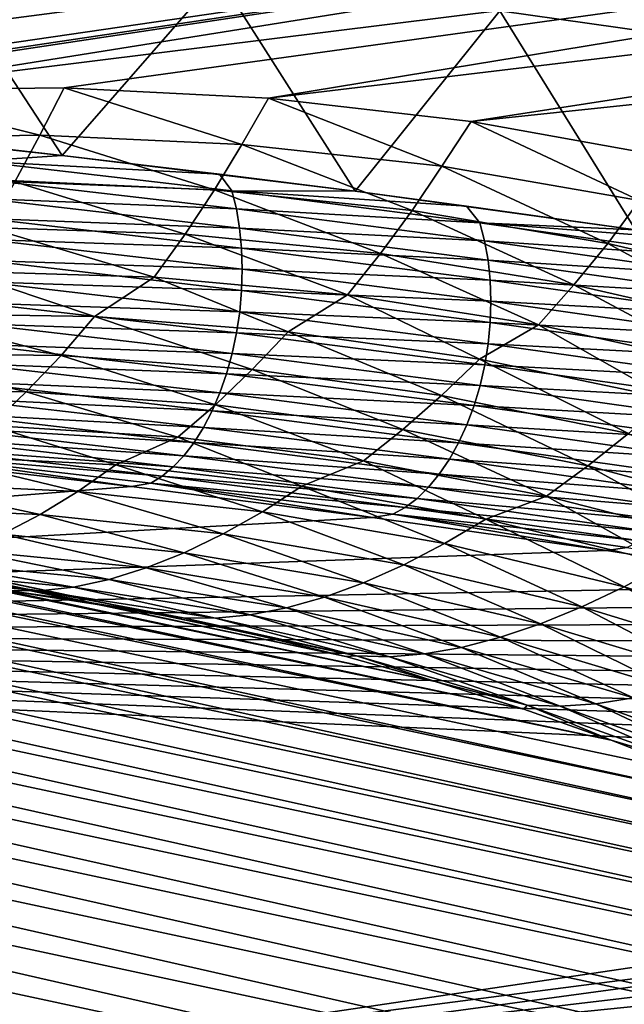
# Model space of a CAD drawing. Header units: metres. Extents: x -46 to 104, y -30 to 30.
# Tile 670 of 681: x 95.47 to 97.05, y 10.71 to 13.29. Entities that reach past the tile are written whole.
import ezdxf

# ---------------------------------------------------------------- set-up
doc = ezdxf.new("R2010")
doc.units = ezdxf.units.M
doc.layers.add('solid_26_000_502_XXX', color=7, linetype='CONTINUOUS')

msp = doc.modelspace()

# ---------------------------------------------------------------- linework, layer by layer
at = {"layer": 'solid_26_000_502_XXX'}
for points in [[(89.908379, 13.161633, 301.384064), (98.63884, 14.303453, 295.378448), (98.360573, 14.393525, 295.594543)], [(89.908379, 13.161633, 301.384064), (98.360573, 14.393525, 295.594543), (90.187477, 13.324702, 301.216797)], [(89.632187, 12.99074, 301.54776), (98.914566, 14.204647, 295.162445), (98.63884, 14.303453, 295.378448)], [(89.632187, 12.99074, 301.54776), (98.63884, 14.303453, 295.378448), (89.908379, 13.161633, 301.384064)], [(89.358902, 12.812022, 301.707855), (99.187271, 14.097292, 294.94693), (98.914566, 14.204647, 295.162445)], [(89.358902, 12.812022, 301.707855), (98.914566, 14.204647, 295.162445), (89.632187, 12.99074, 301.54776)], [(89.088745, 12.625642, 301.864197), (99.45681, 13.981434, 294.732025), (99.187271, 14.097292, 294.94693)], [(89.088745, 12.625642, 301.864197), (99.187271, 14.097292, 294.94693), (89.358902, 12.812022, 301.707855)], [(88.821716, 12.431597, 302.016815), (99.723015, 13.85716, 294.517853), (99.45681, 13.981434, 294.732025)], [(88.821716, 12.431597, 302.016815), (99.45681, 13.981434, 294.732025), (89.088745, 12.625642, 301.864197)], [(88.558052, 12.230048, 302.165588), (99.723015, 13.85716, 294.517853), (88.821716, 12.431597, 302.016815)], [(93.963249, 12.996841, 298.459076), (99.723015, 13.85716, 294.517853), (88.558052, 12.230048, 302.165588)], [(93.963249, 12.996841, 298.459076), (94.504982, 13.070028, 298.086884), (99.723015, 13.85716, 294.517853)], [(94.504982, 13.070028, 298.086884), (95.045998, 13.109722, 297.708649), (99.723015, 13.85716, 294.517853)], [(95.045998, 13.109722, 297.708649), (99.985847, 13.724491, 294.304443), (99.723015, 13.85716, 294.517853)], [(96.726181, 13.316918, 278.825958), (97.052589, 13.774683, 279.752747), (97.430435, 13.217779, 279.374481)], [(95.045998, 13.109722, 297.708649), (95.584869, 13.115822, 297.325378), (99.985847, 13.724491, 294.304443)], [(95.584869, 13.115822, 297.325378), (96.120178, 13.088312, 296.93811), (99.985847, 13.724491, 294.304443)], [(96.120178, 13.088312, 296.93811), (100.245117, 13.583521, 294.091949), (99.985847, 13.724491, 294.304443)], [(86.885384, 13.617815, 283.171936), (95.609482, 11.773788, 295.245239), (95.368355, 11.807659, 295.423859)], [(86.885384, 13.617815, 283.171936), (87.117142, 13.578032, 282.99881), (95.609482, 11.773788, 295.245239)], [(87.117142, 13.578032, 282.99881), (95.849045, 11.732046, 295.066162), (95.609482, 11.773788, 295.245239)], [(87.117142, 13.578032, 282.99881), (87.347221, 13.530561, 282.825409), (95.849045, 11.732046, 295.066162)], [(96.120178, 13.088312, 296.93811), (96.650551, 13.027263, 296.547821), (100.245117, 13.583521, 294.091949)], [(96.650551, 13.027263, 296.547821), (100.500824, 13.434232, 293.880371), (100.245117, 13.583521, 294.091949)], [(87.347221, 13.530561, 282.825409), (96.086884, 11.682461, 294.88681), (95.849045, 11.732046, 295.066162)], [(87.347221, 13.530561, 282.825409), (87.575455, 13.475437, 282.651825), (96.086884, 11.682461, 294.88681)], [(87.575455, 13.475437, 282.651825), (96.322838, 11.62507, 294.707275), (96.086884, 11.682461, 294.88681)], [(87.575455, 13.475437, 282.651825), (87.801666, 13.412698, 282.47818), (96.322838, 11.62507, 294.707275)], [(94.780678, 13.025041, 277.030548), (95.218864, 13.489843, 277.835052), (95.579369, 12.938374, 277.469177)], [(95.579369, 12.938374, 277.469177), (95.218864, 13.489843, 277.835052), (95.988808, 13.407743, 278.312286)], [(96.650551, 13.027263, 296.547821), (97.174606, 12.93282, 296.155518), (100.500824, 13.434232, 293.880371)], [(87.801666, 13.412698, 282.47818), (96.556725, 11.559911, 294.52771), (96.322838, 11.62507, 294.707275)], [(87.801666, 13.412698, 282.47818), (88.025711, 13.34239, 282.304626), (96.556725, 11.559911, 294.52771)], [(95.579369, 12.938374, 277.469177), (95.988808, 13.407743, 278.312286), (96.346535, 12.844383, 277.946136)], [(96.346535, 12.844383, 277.946136), (95.988808, 13.407743, 278.312286), (96.726181, 13.316918, 278.825958)], [(88.025711, 13.34239, 282.304626), (96.788383, 11.487032, 294.348206), (96.556725, 11.559911, 294.52771)], [(88.025711, 13.34239, 282.304626), (88.247414, 13.264565, 282.131256), (96.788383, 11.487032, 294.348206)], [(96.346535, 12.844383, 277.946136), (96.726181, 13.316918, 278.825958), (97.08168, 12.743404, 278.459686)], [(97.08168, 12.743404, 278.459686), (96.726181, 13.316918, 278.825958), (97.430435, 13.217779, 279.374481)], [(88.247414, 13.264565, 282.131256), (97.017654, 11.406485, 294.168915), (96.788383, 11.487032, 294.348206)], [(88.247414, 13.264565, 282.131256), (88.466606, 13.17928, 281.958221), (97.017654, 11.406485, 294.168915)], [(88.466606, 13.17928, 281.958221), (97.24437, 11.318325, 293.98996), (97.017654, 11.406485, 294.168915)], [(88.466606, 13.17928, 281.958221), (97.468369, 11.222616, 293.811462), (97.24437, 11.318325, 293.98996)], [(88.466606, 13.17928, 281.958221), (88.683144, 13.086596, 281.785675), (97.468369, 11.222616, 293.811462)], [(94.988411, 12.98231, 297.718079), (95.520737, 12.991261, 297.340027), (95.045998, 13.109722, 297.708649)], [(95.520737, 12.991261, 297.340027), (95.584869, 13.115822, 297.325378), (95.045998, 13.109722, 297.708649)], [(95.520737, 12.991261, 297.340027), (96.049683, 12.967111, 296.957947), (95.584869, 13.115822, 297.325378)], [(96.049683, 12.967111, 296.957947), (96.120178, 13.088312, 296.93811), (95.584869, 13.115822, 297.325378)], [(88.683144, 13.086596, 281.785675), (97.689507, 11.119427, 293.633545), (97.468369, 11.222616, 293.811462)], [(88.683144, 13.086596, 281.785675), (88.896858, 12.986581, 281.613678), (97.689507, 11.119427, 293.633545)], [(96.049683, 12.967111, 296.957947), (96.573868, 12.909926, 296.572845), (96.120178, 13.088312, 296.93811)], [(96.573868, 12.909926, 296.572845), (96.650551, 13.027263, 296.547821), (96.120178, 13.088312, 296.93811)], [(95.326645, 12.967024, 277.32428), (94.780678, 13.025041, 277.030548), (95.579369, 12.938374, 277.469177)], [(96.573868, 12.909926, 296.572845), (97.091896, 12.819857, 296.185669), (96.650551, 13.027263, 296.547821)], [(97.091896, 12.819857, 296.185669), (97.174606, 12.93282, 296.155518), (96.650551, 13.027263, 296.547821)], [(88.896858, 12.986581, 281.613678), (97.907608, 11.008827, 293.45636), (97.689507, 11.119427, 293.633545)], [(88.896858, 12.986581, 281.613678), (89.107605, 12.879308, 281.442383), (97.907608, 11.008827, 293.45636)], [(95.455566, 12.868884, 297.342285), (95.520737, 12.991261, 297.340027), (94.988411, 12.98231, 297.718079)], [(95.455566, 12.868884, 297.342285), (95.978271, 12.847748, 296.965271), (95.520737, 12.991261, 297.340027)], [(95.978271, 12.847748, 296.965271), (96.049683, 12.967111, 296.957947), (95.520737, 12.991261, 297.340027)], [(95.354759, 12.923368, 277.301544), (95.326645, 12.967024, 277.32428), (95.579369, 12.938374, 277.469177)], [(95.978271, 12.847748, 296.965271), (96.496384, 12.794059, 296.585144), (96.049683, 12.967111, 296.957947)], [(96.496384, 12.794059, 296.585144), (96.573868, 12.909926, 296.572845), (96.049683, 12.967111, 296.957947)], [(95.354759, 12.923368, 277.301544), (95.579369, 12.938374, 277.469177), (95.991447, 12.889297, 277.718292)], [(95.991447, 12.889297, 277.718292), (95.579369, 12.938374, 277.469177), (96.346535, 12.844383, 277.946136)], [(96.024094, 12.845583, 277.700012), (95.354759, 12.923368, 277.301544), (95.991447, 12.889297, 277.718292)], [(95.365555, 12.876057, 277.273193), (95.354759, 12.923368, 277.301544), (96.024094, 12.845583, 277.700012)], [(96.496384, 12.794059, 296.585144), (97.00856, 12.707959, 296.202942), (96.573868, 12.909926, 296.572845)], [(97.00856, 12.707959, 296.202942), (97.091896, 12.819857, 296.185669), (96.573868, 12.909926, 296.572845)], [(89.107605, 12.879308, 281.442383), (98.122528, 10.890899, 293.279999), (97.907608, 11.008827, 293.45636)], [(89.107605, 12.879308, 281.442383), (89.315216, 12.764854, 281.271912), (98.122528, 10.890899, 293.279999)], [(96.035751, 12.79817, 277.67215), (95.365555, 12.876057, 277.273193), (96.024094, 12.845583, 277.700012)], [(95.373375, 12.825692, 277.249481), (95.365555, 12.876057, 277.273193), (96.035751, 12.79817, 277.67215)], [(96.024094, 12.845583, 277.700012), (95.991447, 12.889297, 277.718292), (96.346535, 12.844383, 277.946136)], [(95.385078, 12.749808, 297.335602), (95.901611, 12.731624, 296.963531), (95.455566, 12.868884, 297.342285)], [(95.901611, 12.731624, 296.963531), (95.978271, 12.847748, 296.965271), (95.455566, 12.868884, 297.342285)], [(96.044197, 12.747733, 277.648834), (95.373375, 12.825692, 277.249481), (96.035751, 12.79817, 277.67215)], [(95.37812, 12.772912, 277.230774), (95.373375, 12.825692, 277.249481), (96.044197, 12.747733, 277.648834)], [(95.901611, 12.731624, 296.963531), (96.413742, 12.681362, 296.588379), (95.978271, 12.847748, 296.965271)], [(96.413742, 12.681362, 296.588379), (96.496384, 12.794059, 296.585144), (95.978271, 12.847748, 296.965271)], [(96.024094, 12.845583, 277.700012), (96.346535, 12.844383, 277.946136), (96.638725, 12.80562, 278.143341)], [(96.673683, 12.761934, 278.12851), (96.024094, 12.845583, 277.700012), (96.638725, 12.80562, 278.143341)], [(96.035751, 12.79817, 277.67215), (96.024094, 12.845583, 277.700012), (96.673683, 12.761934, 278.12851)], [(96.638725, 12.80562, 278.143341), (96.346535, 12.844383, 277.946136), (97.08168, 12.743404, 278.459686)], [(96.686172, 12.714415, 278.101196), (96.035751, 12.79817, 277.67215), (96.673683, 12.761934, 278.12851)], [(96.044197, 12.747733, 277.648834), (96.035751, 12.79817, 277.67215), (96.686172, 12.714415, 278.101196)], [(96.673683, 12.761934, 278.12851), (96.638725, 12.80562, 278.143341), (97.08168, 12.743404, 278.459686)], [(97.00856, 12.707959, 296.202942), (97.513443, 12.589673, 295.819641), (97.091896, 12.819857, 296.185669)], [(96.049324, 12.694909, 277.630341), (95.37812, 12.772912, 277.230774), (96.044197, 12.747733, 277.648834)], [(95.379745, 12.718383, 277.217255), (95.37812, 12.772912, 277.230774), (96.049324, 12.694909, 277.630341)], [(96.413742, 12.681362, 296.588379), (96.920128, 12.599156, 296.211029), (96.496384, 12.794059, 296.585144)], [(96.920128, 12.599156, 296.211029), (97.00856, 12.707959, 296.202942), (96.496384, 12.794059, 296.585144)], [(89.315216, 12.764854, 281.271912), (98.334114, 10.765723, 293.104614), (98.122528, 10.890899, 293.279999)], [(89.315216, 12.764854, 281.271912), (89.519554, 12.643303, 281.102417), (98.334114, 10.765723, 293.104614)], [(95.309776, 12.634908, 297.319977), (95.820267, 12.619592, 296.952789), (95.385078, 12.749808, 297.335602)], [(95.820267, 12.619592, 296.952789), (95.901611, 12.731624, 296.963531), (95.385078, 12.749808, 297.335602)], [(96.695221, 12.663899, 278.078278), (96.044197, 12.747733, 277.648834), (96.686172, 12.714415, 278.101196)], [(96.049324, 12.694909, 277.630341), (96.044197, 12.747733, 277.648834), (96.695221, 12.663899, 278.078278)], [(96.673683, 12.761934, 278.12851), (97.08168, 12.743404, 278.459686), (97.266861, 12.716154, 278.598511)], [(97.302269, 12.672624, 278.585999), (96.673683, 12.761934, 278.12851), (97.266861, 12.716154, 278.598511)], [(96.686172, 12.714415, 278.101196), (96.673683, 12.761934, 278.12851), (97.302269, 12.672624, 278.585999)], [(95.820267, 12.619592, 296.952789), (96.32653, 12.572666, 296.582458), (95.901611, 12.731624, 296.963531)], [(96.32653, 12.572666, 296.582458), (96.413742, 12.681362, 296.588379), (95.901611, 12.731624, 296.963531)], [(95.37822, 12.662795, 277.209106), (95.379745, 12.718383, 277.217255), (96.051079, 12.640365, 277.616913)], [(96.051079, 12.640365, 277.616913), (95.379745, 12.718383, 277.217255), (96.049324, 12.694909, 277.630341)], [(96.700722, 12.611029, 278.060028), (96.049324, 12.694909, 277.630341), (96.695221, 12.663899, 278.078278)], [(96.051079, 12.640365, 277.616913), (96.049324, 12.694909, 277.630341), (96.700722, 12.611029, 278.060028)], [(97.315559, 12.62499, 278.559296), (96.686172, 12.714415, 278.101196), (97.302269, 12.672624, 278.585999)], [(96.695221, 12.663899, 278.078278), (96.686172, 12.714415, 278.101196), (97.315559, 12.62499, 278.559296)], [(96.920128, 12.599156, 296.211029), (97.419464, 12.48522, 295.832581), (97.00856, 12.707959, 296.202942)], [(97.419464, 12.48522, 295.832581), (97.513443, 12.589673, 295.819641), (97.00856, 12.707959, 296.202942)], [(96.32653, 12.572666, 296.582458), (96.827255, 12.494251, 296.20993), (96.413742, 12.681362, 296.588379)], [(96.827255, 12.494251, 296.20993), (96.920128, 12.599156, 296.211029), (96.413742, 12.681362, 296.588379)], [(89.519554, 12.643303, 281.102417), (98.542213, 10.633389, 292.930328), (98.334114, 10.765723, 293.104614)], [(89.519554, 12.643303, 281.102417), (89.720467, 12.514744, 280.93399), (98.542213, 10.633389, 292.930328)], [(95.373558, 12.606849, 277.206451), (95.37822, 12.662795, 277.209106), (96.049431, 12.584791, 277.608704)], [(96.049431, 12.584791, 277.608704), (95.37822, 12.662795, 277.209106), (96.051079, 12.640365, 277.616913)], [(97.325195, 12.574392, 278.536804), (96.695221, 12.663899, 278.078278), (97.315559, 12.62499, 278.559296)], [(96.700722, 12.611029, 278.060028), (96.695221, 12.663899, 278.078278), (97.325195, 12.574392, 278.536804)], [(95.153976, 12.524219, 297.349792), (95.664505, 12.516111, 296.984009), (95.309776, 12.634908, 297.319977)], [(95.664505, 12.516111, 296.984009), (95.820267, 12.619592, 296.952789), (95.309776, 12.634908, 297.319977)], [(95.664505, 12.516111, 296.984009), (96.171082, 12.476163, 296.614807), (95.820267, 12.619592, 296.952789)], [(96.171082, 12.476163, 296.614807), (96.32653, 12.572666, 296.582458), (95.820267, 12.619592, 296.952789)], [(96.049431, 12.584791, 277.608704), (96.051079, 12.640365, 277.616913), (96.702599, 12.556468, 278.046692)], [(96.702599, 12.556468, 278.046692), (96.051079, 12.640365, 277.616913), (96.700722, 12.611029, 278.060028)], [(95.365829, 12.551252, 277.20929), (95.373558, 12.606849, 277.206451), (96.044395, 12.528888, 277.605804)], [(96.044395, 12.528888, 277.605804), (95.373558, 12.606849, 277.206451), (96.049431, 12.584791, 277.608704)], [(97.331047, 12.52147, 278.518799), (96.700722, 12.611029, 278.060028), (97.325195, 12.574392, 278.536804)], [(96.702599, 12.556468, 278.046692), (96.700722, 12.611029, 278.060028), (97.331047, 12.52147, 278.518799)], [(96.827255, 12.494251, 296.20993), (97.321144, 12.384551, 295.836151), (96.920128, 12.599156, 296.211029)], [(97.321144, 12.384551, 295.836151), (97.419464, 12.48522, 295.832581), (96.920128, 12.599156, 296.211029)], [(96.044395, 12.528888, 277.605804), (96.049431, 12.584791, 277.608704), (96.700829, 12.500909, 278.038391)], [(96.700829, 12.500909, 278.038391), (96.049431, 12.584791, 277.608704), (96.702599, 12.556468, 278.046692)], [(96.171082, 12.476163, 296.614807), (96.672356, 12.404477, 296.243195), (96.32653, 12.572666, 296.582458)], [(96.672356, 12.404477, 296.243195), (96.827255, 12.494251, 296.20993), (96.32653, 12.572666, 296.582458)], [(95.355125, 12.496708, 277.21759), (95.365829, 12.551252, 277.20929), (96.036049, 12.473364, 277.608276)], [(96.036049, 12.473364, 277.608276), (95.365829, 12.551252, 277.20929), (96.044395, 12.528888, 277.605804)], [(96.700829, 12.500909, 278.038391), (96.702599, 12.556468, 278.046692), (97.333046, 12.466893, 278.505524)], [(97.333046, 12.466893, 278.505524), (96.702599, 12.556468, 278.046692), (97.331047, 12.52147, 278.518799)], [(89.720467, 12.514744, 280.93399), (98.746681, 10.493991, 292.757233), (98.542213, 10.633389, 292.930328)], [(89.720467, 12.514744, 280.93399), (89.917801, 12.37927, 280.766754), (98.746681, 10.493991, 292.757233)], [(95.071587, 12.419823, 297.316101), (95.576378, 12.414326, 296.954895), (95.153976, 12.524219, 297.349792)], [(95.576378, 12.414326, 296.954895), (95.664505, 12.516111, 296.984009), (95.153976, 12.524219, 297.349792)], [(95.576378, 12.414326, 296.954895), (96.077377, 12.377433, 296.590271), (95.664505, 12.516111, 296.984009)], [(96.077377, 12.377433, 296.590271), (96.171082, 12.476163, 296.614807), (95.664505, 12.516111, 296.984009)], [(96.036049, 12.473364, 277.608276), (96.044395, 12.528888, 277.605804), (96.695442, 12.445053, 278.035248)], [(96.695442, 12.445053, 278.035248), (96.044395, 12.528888, 277.605804), (96.700829, 12.500909, 278.038391)], [(95.341583, 12.443905, 277.231262), (95.355125, 12.496708, 277.21759), (96.02449, 12.418919, 277.616089)], [(96.02449, 12.418919, 277.616089), (95.355125, 12.496708, 277.21759), (96.036049, 12.473364, 277.608276)], [(96.672356, 12.404477, 296.243195), (97.167023, 12.301245, 295.870117), (96.827255, 12.494251, 296.20993)], [(96.695442, 12.445053, 278.035248), (96.700829, 12.500909, 278.038391), (97.331161, 12.41135, 278.497162)], [(97.331161, 12.41135, 278.497162), (96.700829, 12.500909, 278.038391), (97.333046, 12.466893, 278.505524)], [(97.167023, 12.301245, 295.870117), (97.321144, 12.384551, 295.836151), (96.827255, 12.494251, 296.20993)], [(96.02449, 12.418919, 277.616089), (96.036049, 12.473364, 277.608276), (96.686493, 12.389605, 278.037323)], [(96.686493, 12.389605, 278.037323), (96.036049, 12.473364, 277.608276), (96.695442, 12.445053, 278.035248)], [(96.077377, 12.377433, 296.590271), (96.573265, 12.309239, 296.223175), (96.171082, 12.476163, 296.614807)], [(96.573265, 12.309239, 296.223175), (96.672356, 12.404477, 296.243195), (96.171082, 12.476163, 296.614807)], [(95.325378, 12.39351, 277.250153), (95.341583, 12.443905, 277.231262), (96.009872, 12.366241, 277.62912)], [(96.009872, 12.366241, 277.62912), (95.341583, 12.443905, 277.231262), (96.02449, 12.418919, 277.616089)], [(96.686493, 12.389605, 278.037323), (96.695442, 12.445053, 278.035248), (97.325424, 12.355543, 278.493774)], [(97.325424, 12.355543, 278.493774), (96.695442, 12.445053, 278.035248), (97.331161, 12.41135, 278.497162)], [(94.986069, 12.322068, 297.274078), (95.48539, 12.319044, 296.917267), (95.071587, 12.419823, 297.316101)], [(95.48539, 12.319044, 296.917267), (95.576378, 12.414326, 296.954895), (95.071587, 12.419823, 297.316101)], [(95.48539, 12.319044, 296.917267), (95.981064, 12.285048, 296.556976), (95.576378, 12.414326, 296.954895)], [(95.981064, 12.285048, 296.556976), (96.077377, 12.377433, 296.590271), (95.576378, 12.414326, 296.954895)], [(96.009872, 12.366241, 277.62912), (96.02449, 12.418919, 277.616089), (96.67411, 12.335266, 278.044586)], [(96.67411, 12.335266, 278.044586), (96.02449, 12.418919, 277.616089), (96.686493, 12.389605, 278.037323)], [(95.306702, 12.34616, 277.273987), (95.325378, 12.39351, 277.250153), (95.992363, 12.315996, 277.647217)], [(95.992363, 12.315996, 277.647217), (95.325378, 12.39351, 277.250153), (96.009872, 12.366241, 277.62912)], [(96.573265, 12.309239, 296.223175), (97.062752, 12.209925, 295.854584), (96.672356, 12.404477, 296.243195)], [(97.062752, 12.209925, 295.854584), (97.167023, 12.301245, 295.870117), (96.672356, 12.404477, 296.243195)], [(96.67411, 12.335266, 278.044586), (96.686493, 12.389605, 278.037323), (97.31591, 12.300178, 278.495422)], [(97.31591, 12.300178, 278.495422), (96.686493, 12.389605, 278.037323), (97.325424, 12.355543, 278.493774)], [(89.917801, 12.37927, 280.766754), (98.947372, 10.347627, 292.58548), (98.746681, 10.493991, 292.757233)], [(89.917801, 12.37927, 280.766754), (90.11142, 12.236979, 280.60083), (98.947372, 10.347627, 292.58548)], [(95.981064, 12.285048, 296.556976), (96.471809, 12.220167, 296.194214), (96.077377, 12.377433, 296.590271)], [(95.992363, 12.315996, 277.647217), (96.009872, 12.366241, 277.62912), (96.65844, 12.282723, 278.056946)], [(96.65844, 12.282723, 278.056946), (96.009872, 12.366241, 277.62912), (96.67411, 12.335266, 278.044586)], [(96.471809, 12.220167, 296.194214), (96.573265, 12.309239, 296.223175), (96.077377, 12.377433, 296.590271)], [(95.285805, 12.302453, 277.30249), (95.306702, 12.34616, 277.273987), (95.972198, 12.26882, 277.670166)], [(95.972198, 12.26882, 277.670166), (95.306702, 12.34616, 277.273987), (95.992363, 12.315996, 277.647217)], [(96.65844, 12.282723, 278.056946), (96.67411, 12.335266, 278.044586), (97.302727, 12.245952, 278.502106)], [(97.302727, 12.245952, 278.502106), (96.67411, 12.335266, 278.044586), (97.31591, 12.300178, 278.495422)], [(95.392181, 12.230987, 296.871368), (95.48539, 12.319044, 296.917267), (94.986069, 12.322068, 297.274078)], [(95.392181, 12.230987, 296.871368), (95.882828, 12.19971, 296.515198), (95.48539, 12.319044, 296.917267)], [(95.882828, 12.19971, 296.515198), (95.981064, 12.285048, 296.556976), (95.48539, 12.319044, 296.917267)], [(95.972198, 12.26882, 277.670166), (95.992363, 12.315996, 277.647217), (96.639687, 12.23264, 278.074219)], [(96.639687, 12.23264, 278.074219), (95.992363, 12.315996, 277.647217), (96.65844, 12.282723, 278.056946)], [(96.471809, 12.220167, 296.194214), (96.956337, 12.124574, 295.829895), (96.573265, 12.309239, 296.223175)], [(96.956337, 12.124574, 295.829895), (97.062752, 12.209925, 295.854584), (96.573265, 12.309239, 296.223175)], [(95.262939, 12.262942, 277.335266), (95.285805, 12.302453, 277.30249), (95.949631, 12.225307, 277.697662)], [(95.949631, 12.225307, 277.697662), (95.285805, 12.302453, 277.30249), (95.972198, 12.26882, 277.670166)], [(95.882828, 12.19971, 296.515198), (96.368706, 12.137943, 296.156525), (95.981064, 12.285048, 296.556976)], [(96.368706, 12.137943, 296.156525), (96.471809, 12.220167, 296.194214), (95.981064, 12.285048, 296.556976)], [(96.639687, 12.23264, 278.074219), (96.65844, 12.282723, 278.056946), (97.286041, 12.193552, 278.513733)], [(97.286041, 12.193552, 278.513733), (96.65844, 12.282723, 278.056946), (97.302727, 12.245952, 278.502106)], [(95.238411, 12.228126, 277.371948), (95.262939, 12.262942, 277.335266), (95.924942, 12.186008, 277.72937)], [(95.924942, 12.186008, 277.72937), (95.262939, 12.262942, 277.335266), (95.949631, 12.225307, 277.697662)], [(95.949631, 12.225307, 277.697662), (95.972198, 12.26882, 277.670166), (96.61808, 12.185649, 278.096222)], [(96.61808, 12.185649, 278.096222), (95.972198, 12.26882, 277.670166), (96.639687, 12.23264, 278.074219)], [(90.11142, 12.236979, 280.60083), (99.144142, 10.194401, 292.415192), (98.947372, 10.347627, 292.58548)], [(90.11142, 12.236979, 280.60083), (90.301178, 12.087975, 280.436371), (99.144142, 10.194401, 292.415192)], [(95.228477, 12.152452, 296.867065), (95.720245, 12.127536, 296.511353), (95.392181, 12.230987, 296.871368)], [(95.720245, 12.127536, 296.511353), (95.882828, 12.19971, 296.515198), (95.392181, 12.230987, 296.871368)], [(96.61808, 12.185649, 278.096222), (96.639687, 12.23264, 278.074219), (97.266083, 12.143641, 278.530121)], [(97.266083, 12.143641, 278.530121), (96.639687, 12.23264, 278.074219), (97.286041, 12.193552, 278.513733)], [(95.212509, 12.198444, 277.412018), (95.238411, 12.228126, 277.371948), (95.898445, 12.15142, 277.764862)], [(95.898445, 12.15142, 277.764862), (95.238411, 12.228126, 277.371948), (95.924942, 12.186008, 277.72937)], [(95.924942, 12.186008, 277.72937), (95.949631, 12.225307, 277.697662), (96.593895, 12.142344, 278.12265)], [(96.593895, 12.142344, 278.12265), (95.949631, 12.225307, 277.697662), (96.61808, 12.185649, 278.096222)], [(96.368706, 12.137943, 296.156525), (96.848549, 12.045847, 295.796204), (96.471809, 12.220167, 296.194214)], [(96.848549, 12.045847, 295.796204), (96.956337, 12.124574, 295.829895), (96.471809, 12.220167, 296.194214)], [(96.956337, 12.124574, 295.829895), (97.43338, 11.998515, 295.464935), (97.062752, 12.209925, 295.854584)], [(95.18557, 12.174273, 277.455017), (95.212509, 12.198444, 277.412018), (95.870476, 12.121979, 277.803711)], [(95.870476, 12.121979, 277.803711), (95.212509, 12.198444, 277.412018), (95.898445, 12.15142, 277.764862)], [(95.720245, 12.127536, 296.511353), (96.207458, 12.071821, 296.152893), (95.882828, 12.19971, 296.515198)], [(96.207458, 12.071821, 296.152893), (96.368706, 12.137943, 296.156525), (95.882828, 12.19971, 296.515198)], [(95.898445, 12.15142, 277.764862), (95.924942, 12.186008, 277.72937), (96.567444, 12.103273, 278.153198)], [(96.567444, 12.103273, 278.153198), (95.924942, 12.186008, 277.72937), (96.593895, 12.142344, 278.12265)], [(96.593895, 12.142344, 278.12265), (96.61808, 12.185649, 278.096222), (97.24308, 12.096848, 278.551117)], [(97.24308, 12.096848, 278.551117), (96.61808, 12.185649, 278.096222), (97.266083, 12.143641, 278.530121)], [(95.157936, 12.155915, 277.500397), (95.761124, 12.070606, 277.921478), (95.11322, 12.145671, 277.536957)], [(95.133499, 12.080505, 296.805237), (95.620872, 12.057882, 296.453125), (95.228477, 12.152452, 296.867065)], [(95.157936, 12.155915, 277.500397), (95.18557, 12.174273, 277.455017), (95.841393, 12.098057, 277.845428)], [(95.811554, 12.079957, 277.889496), (95.761124, 12.070606, 277.921478), (95.157936, 12.155915, 277.500397)], [(95.811554, 12.079957, 277.889496), (95.157936, 12.155915, 277.500397), (95.841393, 12.098057, 277.845428)], [(95.841393, 12.098057, 277.845428), (95.18557, 12.174273, 277.455017), (95.870476, 12.121979, 277.803711)], [(95.620872, 12.057882, 296.453125), (95.720245, 12.127536, 296.511353), (95.228477, 12.152452, 296.867065)], [(90.929062, 11.686645, 279.888367), (95.11322, 12.145671, 277.536957), (95.761124, 12.070606, 277.921478)], [(95.620872, 12.057882, 296.453125), (96.103828, 12.004809, 296.098206), (95.720245, 12.127536, 296.511353)], [(96.103828, 12.004809, 296.098206), (96.207458, 12.071821, 296.152893), (95.720245, 12.127536, 296.511353)], [(95.870476, 12.121979, 277.803711), (95.898445, 12.15142, 277.764862), (96.539047, 12.068929, 278.187439)], [(96.539047, 12.068929, 278.187439), (95.898445, 12.15142, 277.764862), (96.567444, 12.103273, 278.153198)], [(96.207458, 12.071821, 296.152893), (96.688835, 11.985457, 295.792603), (96.368706, 12.137943, 296.156525)], [(96.688835, 11.985457, 295.792603), (96.848549, 12.045847, 295.796204), (96.368706, 12.137943, 296.156525)], [(96.567444, 12.103273, 278.153198), (96.593895, 12.142344, 278.12265), (97.217339, 12.053764, 278.576416)], [(97.217339, 12.053764, 278.576416), (96.593895, 12.142344, 278.12265), (97.24308, 12.096848, 278.551117)], [(95.841393, 12.098057, 277.845428), (95.870476, 12.121979, 277.803711), (96.509079, 12.039745, 278.224976)], [(96.509079, 12.039745, 278.224976), (95.870476, 12.121979, 277.803711), (96.539047, 12.068929, 278.187439)], [(96.539047, 12.068929, 278.187439), (96.567444, 12.103273, 278.153198), (97.189186, 12.014935, 278.605713)], [(97.189186, 12.014935, 278.605713), (96.567444, 12.103273, 278.153198), (97.217339, 12.053764, 278.576416)], [(96.848549, 12.045847, 295.796204), (97.321114, 11.923659, 295.435211), (96.956337, 12.124574, 295.829895)], [(97.321114, 11.923659, 295.435211), (97.43338, 11.998515, 295.464935), (96.956337, 12.124574, 295.829895)], [(90.301178, 12.087975, 280.436371), (99.336861, 10.034421, 292.24649), (99.144142, 10.194401, 292.415192)], [(90.301178, 12.087975, 280.436371), (90.486946, 11.932365, 280.273468), (99.336861, 10.034421, 292.24649)], [(95.038277, 12.017657, 296.73645), (95.52166, 11.997108, 296.387573), (95.133499, 12.080505, 296.805237)], [(95.52166, 11.997108, 296.387573), (95.620872, 12.057882, 296.453125), (95.133499, 12.080505, 296.805237)], [(95.811554, 12.079957, 277.889496), (96.392441, 11.989585, 278.336548), (95.761124, 12.070606, 277.921478)], [(95.811554, 12.079957, 277.889496), (95.841393, 12.098057, 277.845428), (96.477913, 12.016091, 278.26532)], [(96.445938, 11.998266, 278.307953), (96.392441, 11.989585, 278.336548), (95.811554, 12.079957, 277.889496)], [(96.445938, 11.998266, 278.307953), (95.811554, 12.079957, 277.889496), (96.477913, 12.016091, 278.26532)], [(96.477913, 12.016091, 278.26532), (95.841393, 12.098057, 277.845428), (96.509079, 12.039745, 278.224976)], [(90.929062, 11.686645, 279.888367), (95.761124, 12.070606, 277.921478), (96.392441, 11.989585, 278.336548)], [(95.52166, 11.997108, 296.387573), (96.000748, 11.946422, 296.035889), (95.620872, 12.057882, 296.453125)], [(96.000748, 11.946422, 296.035889), (96.103828, 12.004809, 296.098206), (95.620872, 12.057882, 296.453125)], [(96.103828, 12.004809, 296.098206), (96.5811, 11.921424, 295.741425), (96.207458, 12.071821, 296.152893)], [(96.5811, 11.921424, 295.741425), (96.688835, 11.985457, 295.792603), (96.207458, 12.071821, 296.152893)], [(96.509079, 12.039745, 278.224976), (96.539047, 12.068929, 278.187439), (97.158966, 11.98085, 278.638611)], [(97.158966, 11.98085, 278.638611), (96.539047, 12.068929, 278.187439), (97.189186, 12.014935, 278.605713)], [(96.477913, 12.016091, 278.26532), (96.509079, 12.039745, 278.224976), (97.12706, 11.951941, 278.674744)], [(97.12706, 11.951941, 278.674744), (96.509079, 12.039745, 278.224976), (97.158966, 11.98085, 278.638611)], [(96.688835, 11.985457, 295.792603), (97.163086, 11.868672, 295.431458), (96.848549, 12.045847, 295.796204)], [(97.163086, 11.868672, 295.431458), (97.321114, 11.923659, 295.435211), (96.848549, 12.045847, 295.796204)], [(95.423309, 11.945693, 296.315216), (95.52166, 11.997108, 296.387573), (95.038277, 12.017657, 296.73645)], [(95.423309, 11.945693, 296.315216), (95.898956, 11.897127, 295.9664), (95.52166, 11.997108, 296.387573)], [(95.898956, 11.897127, 295.9664), (96.000748, 11.946422, 296.035889), (95.52166, 11.997108, 296.387573)], [(96.000748, 11.946422, 296.035889), (96.474297, 11.865731, 295.682281), (96.103828, 12.004809, 296.098206)], [(96.474297, 11.865731, 295.682281), (96.5811, 11.921424, 295.741425), (96.103828, 12.004809, 296.098206)], [(96.445938, 11.998266, 278.307953), (97.005219, 11.902811, 278.781036), (96.392441, 11.989585, 278.336548)], [(96.445938, 11.998266, 278.307953), (96.477913, 12.016091, 278.26532), (97.093887, 11.928573, 278.713654)], [(97.059853, 11.911039, 278.754791), (97.005219, 11.902811, 278.781036), (96.445938, 11.998266, 278.307953)], [(97.059853, 11.911039, 278.754791), (96.445938, 11.998266, 278.307953), (97.093887, 11.928573, 278.713654)], [(97.093887, 11.928573, 278.713654), (96.477913, 12.016091, 278.26532), (97.12706, 11.951941, 278.674744)], [(90.929062, 11.686645, 279.888367), (96.392441, 11.989585, 278.336548), (97.005219, 11.902811, 278.781036)], [(96.5811, 11.921424, 295.741425), (97.051422, 11.807948, 295.383759), (96.688835, 11.985457, 295.792603)], [(97.051422, 11.807948, 295.383759), (97.163086, 11.868672, 295.431458), (96.688835, 11.985457, 295.792603)], [(95.326508, 11.904049, 296.236572), (95.799156, 11.857327, 295.890259), (95.423309, 11.945693, 296.315216)], [(95.799156, 11.857327, 295.890259), (95.898956, 11.897127, 295.9664), (95.423309, 11.945693, 296.315216)], [(95.898956, 11.897127, 295.9664), (96.369179, 11.81883, 295.615631), (96.000748, 11.946422, 296.035889)], [(96.369179, 11.81883, 295.615631), (96.474297, 11.865731, 295.682281), (96.000748, 11.946422, 296.035889)], [(90.486946, 11.932365, 280.273468), (99.525375, 9.867802, 292.079468), (99.336861, 10.034421, 292.24649)], [(90.486946, 11.932365, 280.273468), (90.668579, 11.770266, 280.112244), (99.525375, 9.867802, 292.079468)], [(96.474297, 11.865731, 295.682281), (96.941048, 11.755248, 295.327728), (96.5811, 11.921424, 295.741425)], [(96.941048, 11.755248, 295.327728), (97.051422, 11.807948, 295.383759), (96.5811, 11.921424, 295.741425)], [(90.929062, 11.686645, 279.888367), (97.005219, 11.902811, 278.781036), (97.597588, 11.810513, 279.253845)], [(95.232155, 11.872501, 296.15213), (95.702278, 11.827319, 295.807922), (95.326508, 11.904049, 296.236572)], [(95.702278, 11.827319, 295.807922), (95.799156, 11.857327, 295.890259), (95.326508, 11.904049, 296.236572)], [(95.799156, 11.857327, 295.890259), (96.266487, 11.781111, 295.541962), (95.898956, 11.897127, 295.9664)], [(96.266487, 11.781111, 295.541962), (96.369179, 11.81883, 295.615631), (95.898956, 11.897127, 295.9664)], [(97.059853, 11.911039, 278.754791), (97.597588, 11.810513, 279.253845), (97.005219, 11.902811, 278.781036)], [(95.141014, 11.851306, 296.062439), (95.609108, 11.807348, 295.71991), (95.232155, 11.872501, 296.15213)], [(95.609108, 11.807348, 295.71991), (95.702278, 11.827319, 295.807922), (95.232155, 11.872501, 296.15213)], [(97.051422, 11.807948, 295.383759), (97.513565, 11.66468, 295.026062), (97.163086, 11.868672, 295.431458)], [(95.053444, 11.840663, 295.968353), (95.52002, 11.797626, 295.627075), (95.141014, 11.851306, 296.062439)], [(95.52002, 11.797626, 295.627075), (95.609108, 11.807348, 295.71991), (95.141014, 11.851306, 296.062439)], [(95.702278, 11.827319, 295.807922), (96.167175, 11.752844, 295.4617), (95.799156, 11.857327, 295.890259)], [(96.167175, 11.752844, 295.4617), (96.266487, 11.781111, 295.541962), (95.799156, 11.857327, 295.890259)], [(96.369179, 11.81883, 295.615631), (96.832756, 11.711008, 295.263855), (96.474297, 11.865731, 295.682281)], [(96.832756, 11.711008, 295.263855), (96.941048, 11.755248, 295.327728), (96.474297, 11.865731, 295.682281)], [(95.435623, 11.798249, 295.530182), (95.52002, 11.797626, 295.627075), (95.053444, 11.840663, 295.968353)], [(95.609108, 11.807348, 295.71991), (96.07206, 11.734258, 295.375336), (95.702278, 11.827319, 295.807922)], [(96.07206, 11.734258, 295.375336), (96.167175, 11.752844, 295.4617), (95.702278, 11.827319, 295.807922)], [(96.266487, 11.781111, 295.541962), (96.727295, 11.6756, 295.192627), (96.369179, 11.81883, 295.615631)], [(96.727295, 11.6756, 295.192627), (96.832756, 11.711008, 295.263855), (96.369179, 11.81883, 295.615631)], [(90.929062, 11.686645, 279.888367), (97.597588, 11.810513, 279.253845), (97.885544, 11.762374, 279.500427)], [(95.435623, 11.798249, 295.530182), (95.368355, 11.807659, 295.423859), (95.609482, 11.773788, 295.245239)], [(95.435623, 11.798249, 295.530182), (95.609482, 11.773788, 295.245239), (95.896133, 11.726893, 295.187714)], [(95.435623, 11.798249, 295.530182), (95.896133, 11.726893, 295.187714), (95.52002, 11.797626, 295.627075)], [(95.52002, 11.797626, 295.627075), (95.981499, 11.725577, 295.283783), (95.609108, 11.807348, 295.71991)], [(95.896133, 11.726893, 295.187714), (95.981499, 11.725577, 295.283783), (95.52002, 11.797626, 295.627075)], [(95.981499, 11.725577, 295.283783), (96.07206, 11.734258, 295.375336), (95.609108, 11.807348, 295.71991)], [(96.941048, 11.755248, 295.327728), (97.399788, 11.615263, 294.973114), (97.051422, 11.807948, 295.383759)], [(97.399788, 11.615263, 294.973114), (97.513565, 11.66468, 295.026062), (97.051422, 11.807948, 295.383759)], [(90.668579, 11.770266, 280.112244), (99.709572, 9.694659, 291.914246), (99.525375, 9.867802, 292.079468)], [(90.668579, 11.770266, 280.112244), (95.171234, 10.670664, 285.788239), (99.709572, 9.694659, 291.914246)], [(95.896133, 11.726893, 295.187714), (95.609482, 11.773788, 295.245239), (95.849045, 11.732046, 295.066162)], [(96.167175, 11.752844, 295.4617), (96.625648, 11.649269, 295.11441), (96.266487, 11.781111, 295.541962)], [(96.625648, 11.649269, 295.11441), (96.727295, 11.6756, 295.192627), (96.266487, 11.781111, 295.541962)], [(90.929062, 11.686645, 279.888367), (97.885544, 11.762374, 279.500427), (98.167892, 11.712926, 279.753754)], [(96.07206, 11.734258, 295.375336), (96.528648, 11.632224, 295.029694), (96.167175, 11.752844, 295.4617)], [(96.528648, 11.632224, 295.029694), (96.625648, 11.649269, 295.11441), (96.167175, 11.752844, 295.4617)], [(96.832756, 11.711008, 295.263855), (97.28846, 11.573941, 294.911987), (96.941048, 11.755248, 295.327728)], [(97.28846, 11.573941, 294.911987), (97.399788, 11.615263, 294.973114), (96.941048, 11.755248, 295.327728)], [(95.896133, 11.726893, 295.187714), (95.849045, 11.732046, 295.066162), (96.086884, 11.682461, 294.88681)], [(95.896133, 11.726893, 295.187714), (96.086884, 11.682461, 294.88681), (96.350388, 11.626789, 294.844086)], [(95.896133, 11.726893, 295.187714), (96.350388, 11.626789, 294.844086), (95.981499, 11.725577, 295.283783)], [(95.981499, 11.725577, 295.283783), (96.436684, 11.624701, 294.939362), (96.07206, 11.734258, 295.375336)], [(96.350388, 11.626789, 294.844086), (96.436684, 11.624701, 294.939362), (95.981499, 11.725577, 295.283783)], [(96.436684, 11.624701, 294.939362), (96.528648, 11.632224, 295.029694), (96.07206, 11.734258, 295.375336)], [(90.929062, 11.686645, 279.888367), (98.167892, 11.712926, 279.753754), (98.444283, 11.662226, 280.013458)], [(96.727295, 11.6756, 295.192627), (97.180359, 11.541071, 294.84314), (96.832756, 11.711008, 295.263855)], [(97.180359, 11.541071, 294.84314), (97.28846, 11.573941, 294.911987), (96.832756, 11.711008, 295.263855)], [(95.508728, 10.549034, 285.730774), (90.888481, 11.683176, 279.920044), (90.929062, 11.686645, 279.888367)], [(95.508728, 10.549034, 285.730774), (95.467155, 10.551188, 285.764221), (90.888481, 11.683176, 279.920044)], [(90.929062, 11.686645, 279.888367), (99.970551, 11.33302, 281.69986), (100.201401, 11.274292, 282.000702)], [(95.469124, 10.572584, 285.595245), (90.929062, 11.686645, 279.888367), (100.201401, 11.274292, 282.000702)], [(90.929062, 11.686645, 279.888367), (99.732742, 11.390697, 281.404388), (99.970551, 11.33302, 281.69986)], [(90.929062, 11.686645, 279.888367), (99.488075, 11.447302, 281.114441), (99.732742, 11.390697, 281.404388)], [(90.929062, 11.686645, 279.888367), (99.236778, 11.50278, 280.830231), (99.488075, 11.447302, 281.114441)], [(90.929062, 11.686645, 279.888367), (98.978905, 11.557124, 280.551849), (99.236778, 11.50278, 280.830231)], [(90.929062, 11.686645, 279.888367), (98.714729, 11.610272, 280.279602), (98.978905, 11.557124, 280.551849)], [(90.929062, 11.686645, 279.888367), (98.444283, 11.662226, 280.013458), (98.714729, 11.610272, 280.279602)], [(95.508728, 10.549034, 285.730774), (90.929062, 11.686645, 279.888367), (95.469124, 10.572584, 285.595245)], [(96.350388, 11.626789, 294.844086), (96.086884, 11.682461, 294.88681), (96.322838, 11.62507, 294.707275)], [(96.625648, 11.649269, 295.11441), (97.076492, 11.516865, 294.766907), (96.727295, 11.6756, 295.192627)], [(97.076492, 11.516865, 294.766907), (97.180359, 11.541071, 294.84314), (96.727295, 11.6756, 295.192627)], [(96.528648, 11.632224, 295.029694), (96.977707, 11.501512, 294.683807), (96.625648, 11.649269, 295.11441)], [(96.977707, 11.501512, 294.683807), (97.076492, 11.516865, 294.766907), (96.625648, 11.649269, 295.11441)], [(96.350388, 11.626789, 294.844086), (96.322838, 11.62507, 294.707275), (96.556725, 11.559911, 294.52771)], [(96.350388, 11.626789, 294.844086), (96.556725, 11.559911, 294.52771), (96.797218, 11.498197, 294.500214)], [(96.350388, 11.626789, 294.844086), (96.797218, 11.498197, 294.500214), (96.436684, 11.624701, 294.939362)], [(96.436684, 11.624701, 294.939362), (96.884399, 11.495262, 294.594666), (96.528648, 11.632224, 295.029694)], [(96.797218, 11.498197, 294.500214), (96.884399, 11.495262, 294.594666), (96.436684, 11.624701, 294.939362)], [(96.884399, 11.495262, 294.594666), (96.977707, 11.501512, 294.683807), (96.528648, 11.632224, 295.029694)], [(96.797218, 11.498197, 294.500214), (96.556725, 11.559911, 294.52771), (96.788383, 11.487032, 294.348206)], [(96.977707, 11.501512, 294.683807), (97.41806, 11.342461, 294.338593), (97.076492, 11.516865, 294.766907)], [(96.797218, 11.498197, 294.500214), (96.788383, 11.487032, 294.348206), (97.017654, 11.406485, 294.168915)], [(96.797218, 11.498197, 294.500214), (97.017654, 11.406485, 294.168915), (97.235458, 11.341448, 294.156952)], [(96.797218, 11.498197, 294.500214), (97.235458, 11.341448, 294.156952), (96.884399, 11.495262, 294.594666)], [(96.884399, 11.495262, 294.594666), (97.323479, 11.337594, 294.250641), (96.977707, 11.501512, 294.683807)], [(97.235458, 11.341448, 294.156952), (97.323479, 11.337594, 294.250641), (96.884399, 11.495262, 294.594666)], [(97.323479, 11.337594, 294.250641), (97.41806, 11.342461, 294.338593), (96.977707, 11.501512, 294.683807)], [(97.235458, 11.341448, 294.156952), (97.017654, 11.406485, 294.168915), (97.24437, 11.318325, 293.98996)], [(95.469124, 10.572584, 285.595245), (100.201401, 11.274292, 282.000702), (100.425125, 11.214557, 282.306702)], [(95.549377, 10.552862, 285.696289), (95.469124, 10.572584, 285.595245), (100.425125, 11.214557, 282.306702)], [(95.549377, 10.552862, 285.696289), (100.425125, 11.214557, 282.306702), (100.641586, 11.153846, 282.617676)], [(95.549377, 10.552862, 285.696289), (100.641586, 11.153846, 282.617676), (100.850662, 11.092196, 282.933502)], [(95.549377, 10.552862, 285.696289), (100.850662, 11.092196, 282.933502), (101.052208, 11.029655, 283.253876)], [(95.549377, 10.552862, 285.696289), (101.052208, 11.029655, 283.253876), (101.246147, 10.966243, 283.578705)], [(95.549377, 10.552862, 285.696289), (101.246147, 10.966243, 283.578705), (101.432297, 10.902023, 283.907654)], [(95.549377, 10.552862, 285.696289), (101.432297, 10.902023, 283.907654), (101.610634, 10.837008, 284.240723)], [(95.549377, 10.552862, 285.696289), (101.610634, 10.837008, 284.240723), (101.780952, 10.771268, 284.577484)], [(95.549377, 10.552862, 285.696289), (101.780952, 10.771268, 284.577484), (101.94326, 10.704807, 284.917938)]]:
    msp.add_3dface(points, dxfattribs=at)

doc.saveas('drawing.dxf')
